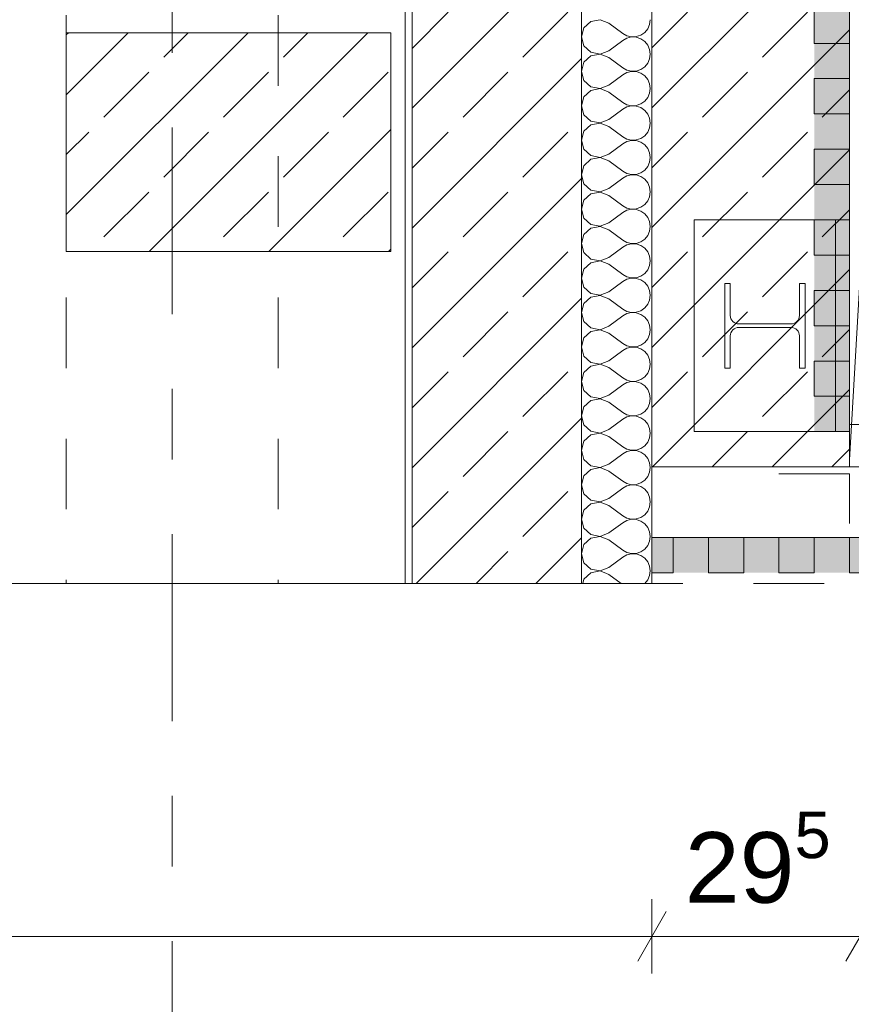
# Model space of a CAD drawing. Header units: metres. Extents: x -3.6 to 84.5, y -11 to 16.8.
# Tile 570 of 656: x 54.3 to 55.5, y -8.7 to -7.3. Entities that reach past the tile are written whole.
import ezdxf

# ---------------------------------------------------------------- set-up
doc = ezdxf.new("R2010")
doc.units = ezdxf.units.M
doc.header["$MEASUREMENT"] = 0
for name, pattern in [('+Baulinie', [0.37, 0.2, -0.05, 0.01, -0.05, 0.01, -0.05]), ('Strichlinie doppelt', [0.546806, 0.264583, -0.105833, 0.070556, -0.105833]), ('Untersicht', [0.1, 0.075, -0.025]), ('Wipeout_Contour', [1, 0, -1])]:
    doc.linetypes.add(name, pattern=pattern)
for name, color, linetype in [('152 - Bemaßung_ Beschriftung.Ausbau', 7, 'Continuous'), ('301 - Elemente.Linie', 7, 'Continuous'), ('302 - Elemente.Schraffur', 7, 'Continuous'), ('451 - Universal.Achsen Raster', 7, 'Continuous'), ('603 - Struktur.Bodenplatte_ Decke Roh', 7, 'Continuous')]:
    doc.layers.add(name, color=color, linetype=linetype)
doc.styles.add('ERSTELLTER_STIL_2', font='txt')
doc.dimstyles.new('ERSTELLTER_STIL__3', dxfattribs={"dimtxt": 0.1, "dimasz": 0.0532, "dimexe": 0.18, "dimexo": 0.0625, "dimgap": 0, "dimtad": 1, "dimtih": 1, "dimtoh": 1, "dimzin": 0, "dimdsep": 46, "dimtxsty": 'ERSTELLTER_STIL_2', "dimblk": 'ARROWHEAD_2', "dimblk1": 'ARROWHEAD_2', "dimblk2": 'ARROWHEAD_2', "dimcen": 0.09, "dimse1": 1, "dimse2": 1, "dimclrd": 7, "dimclre": 7, "dimclrt": 7, "dimazin": 0, "dimtfac": 1, "dimtdec": 4, "dimtmove": 0, "dimatfit": 3, "dimfxl": 1, "dimtolj": 1, "dimtzin": 0, "dimarcsym": 0})
pattern_1 = [(45, (0, 0), (-0.08485281, 0.08485281), []), (45, (-0.04243, 0.04243), (-0.08485281, 0.08485281), [0.09, -0.03])]

# ---------------------------------------------------------------- blocks, each defined once
blk = doc.blocks.new('*X4')
at = {"layer": '302 - Elemente.Schraffur', "color": 7, "linetype": 'Continuous', "lineweight": 5}
for p, q in [((55.1235, -7.2891), (55.1136, -7.2981)), ((55.1366, -7.2866), (55.1235, -7.2891)), ((55.149, -7.2914), (55.1366, -7.2866)), ((55.149, -7.2914), (55.1685, -7.306)), ((55.2039, -7.2993), (55.2067, -7.2932)), ((55.2067, -7.2932), (55.2076, -7.2865)), ((55.1136, -7.2981), (55.11, -7.3109)), ((55.1685, -7.306), (55.1744, -7.3093)), ((55.1877, -7.3105), (55.1941, -7.3083)), ((55.1941, -7.3083), (55.1997, -7.3045)), ((55.1997, -7.3045), (55.2039, -7.2993)), ((55.11, -7.3109), (55.1136, -7.3237)), ((55.149, -7.3304), (55.1685, -7.3158)), ((55.1744, -7.3125), (55.1685, -7.3158)), ((55.1744, -7.3093), (55.181, -7.3108)), ((55.181, -7.311), (55.1744, -7.3125)), ((55.181, -7.3108), (55.1877, -7.3105)), ((55.1877, -7.3113), (55.181, -7.311)), ((55.1941, -7.3135), (55.1877, -7.3113)), ((55.1997, -7.3173), (55.1941, -7.3135)), ((55.2039, -7.3225), (55.1997, -7.3173)), ((55.1136, -7.3237), (55.1235, -7.3327)), ((55.1235, -7.3327), (55.1366, -7.3352)), ((55.1366, -7.3354), (55.1235, -7.3379)), ((55.1366, -7.3352), (55.149, -7.3304)), ((55.149, -7.3402), (55.1366, -7.3354)), ((55.2067, -7.3286), (55.2039, -7.3225)), ((55.2076, -7.3353), (55.2067, -7.3286)), ((55.2067, -7.342), (55.2076, -7.3353)), ((55.1136, -7.3469), (55.11, -7.3597)), ((55.1235, -7.3379), (55.1136, -7.3469)), ((55.149, -7.3402), (55.1685, -7.3548)), ((55.1997, -7.3533), (55.2039, -7.3481)), ((55.2039, -7.3481), (55.2067, -7.342)), ((55.11, -7.3597), (55.1136, -7.3725)), ((55.1685, -7.3548), (55.1744, -7.3581)), ((55.1744, -7.3613), (55.1685, -7.3646)), ((55.1744, -7.3581), (55.181, -7.3596)), ((55.181, -7.3598), (55.1744, -7.3613)), ((55.181, -7.3596), (55.1877, -7.3593)), ((55.1877, -7.3601), (55.181, -7.3598)), ((55.1877, -7.3593), (55.1941, -7.3571)), ((55.1941, -7.3623), (55.1877, -7.3601)), ((55.1941, -7.3571), (55.1997, -7.3533)), ((55.1997, -7.3661), (55.1941, -7.3623)), ((55.1136, -7.3725), (55.1235, -7.3815)), ((55.149, -7.3792), (55.1685, -7.3646)), ((55.2039, -7.3713), (55.1997, -7.3661)), ((55.2067, -7.3774), (55.2039, -7.3713)), ((55.2076, -7.3841), (55.2067, -7.3774)), ((55.1235, -7.3867), (55.1136, -7.3957)), ((55.1235, -7.3815), (55.1366, -7.384)), ((55.1366, -7.3842), (55.1235, -7.3867)), ((55.1366, -7.384), (55.149, -7.3792)), ((55.149, -7.389), (55.1366, -7.3842)), ((55.149, -7.389), (55.1685, -7.4036)), ((55.2039, -7.3969), (55.2067, -7.3908)), ((55.2067, -7.3908), (55.2076, -7.3841)), ((55.1136, -7.3957), (55.11, -7.4085)), ((55.1685, -7.4036), (55.1744, -7.4069)), ((55.1877, -7.4081), (55.1941, -7.4059)), ((55.1941, -7.4059), (55.1997, -7.4021)), ((55.1997, -7.4021), (55.2039, -7.3969)), ((55.11, -7.4085), (55.1136, -7.4213)), ((55.149, -7.428), (55.1685, -7.4134)), ((55.1744, -7.4101), (55.1685, -7.4134)), ((55.1744, -7.4069), (55.181, -7.4084)), ((55.181, -7.4086), (55.1744, -7.4101)), ((55.181, -7.4084), (55.1877, -7.4081)), ((55.1877, -7.4089), (55.181, -7.4086)), ((55.1941, -7.4111), (55.1877, -7.4089)), ((55.1997, -7.4149), (55.1941, -7.4111)), ((55.2039, -7.4201), (55.1997, -7.4149)), ((55.1136, -7.4213), (55.1235, -7.4303)), ((55.1235, -7.4303), (55.1366, -7.4328)), ((55.1366, -7.433), (55.1235, -7.4355)), ((55.1366, -7.4328), (55.149, -7.428)), ((55.149, -7.4378), (55.1366, -7.433)), ((55.2067, -7.4262), (55.2039, -7.4201)), ((55.2076, -7.4329), (55.2067, -7.4262)), ((55.2067, -7.4396), (55.2076, -7.4329)), ((55.1136, -7.4445), (55.11, -7.4573)), ((55.1235, -7.4355), (55.1136, -7.4445)), ((55.149, -7.4378), (55.1685, -7.4524)), ((55.1997, -7.4509), (55.2039, -7.4457)), ((55.2039, -7.4457), (55.2067, -7.4396)), ((55.11, -7.4573), (55.1136, -7.4701)), ((55.1685, -7.4524), (55.1744, -7.4557)), ((55.1744, -7.4589), (55.1685, -7.4622)), ((55.1744, -7.4557), (55.181, -7.4572)), ((55.181, -7.4574), (55.1744, -7.4589)), ((55.181, -7.4572), (55.1877, -7.4569)), ((55.1877, -7.4577), (55.181, -7.4574)), ((55.1877, -7.4569), (55.1941, -7.4547)), ((55.1941, -7.4599), (55.1877, -7.4577)), ((55.1941, -7.4547), (55.1997, -7.4509)), ((55.1997, -7.4637), (55.1941, -7.4599)), ((55.1136, -7.4701), (55.1235, -7.4791)), ((55.149, -7.4768), (55.1685, -7.4622)), ((55.2039, -7.4689), (55.1997, -7.4637)), ((55.2067, -7.475), (55.2039, -7.4689)), ((55.2076, -7.4817), (55.2067, -7.475)), ((55.1235, -7.4843), (55.1136, -7.4933)), ((55.1235, -7.4791), (55.1366, -7.4816)), ((55.1366, -7.4818), (55.1235, -7.4843)), ((55.1366, -7.4816), (55.149, -7.4768)), ((55.149, -7.4866), (55.1366, -7.4818)), ((55.149, -7.4866), (55.1685, -7.5012)), ((55.2039, -7.4945), (55.2067, -7.4884)), ((55.2067, -7.4884), (55.2076, -7.4817)), ((55.1136, -7.4933), (55.11, -7.5061)), ((55.1685, -7.5012), (55.1744, -7.5045)), ((55.1877, -7.5057), (55.1941, -7.5035)), ((55.1941, -7.5035), (55.1997, -7.4997)), ((55.1997, -7.4997), (55.2039, -7.4945)), ((55.11, -7.5061), (55.1136, -7.5189)), ((55.149, -7.5256), (55.1685, -7.511)), ((55.1744, -7.5077), (55.1685, -7.511)), ((55.1744, -7.5045), (55.181, -7.506)), ((55.181, -7.5062), (55.1744, -7.5077)), ((55.181, -7.506), (55.1877, -7.5057)), ((55.1877, -7.5065), (55.181, -7.5062)), ((55.1941, -7.5087), (55.1877, -7.5065)), ((55.1997, -7.5125), (55.1941, -7.5087)), ((55.2039, -7.5177), (55.1997, -7.5125)), ((55.2067, -7.5238), (55.2039, -7.5177)), ((55.1136, -7.5189), (55.1235, -7.5279)), ((55.1235, -7.5279), (55.1366, -7.5304)), ((55.1366, -7.5306), (55.1235, -7.5331)), ((55.1366, -7.5304), (55.149, -7.5256)), ((55.149, -7.5354), (55.1366, -7.5306)), ((55.2076, -7.5305), (55.2067, -7.5238)), ((55.2067, -7.5372), (55.2076, -7.5305)), ((55.1136, -7.5421), (55.11, -7.5549)), ((55.1235, -7.5331), (55.1136, -7.5421)), ((55.149, -7.5354), (55.1685, -7.55)), ((55.1997, -7.5485), (55.2039, -7.5433)), ((55.2039, -7.5433), (55.2067, -7.5372)), ((55.11, -7.5549), (55.1136, -7.5677)), ((55.1685, -7.55), (55.1744, -7.5533)), ((55.1744, -7.5565), (55.1685, -7.5598)), ((55.1744, -7.5533), (55.181, -7.5548)), ((55.181, -7.555), (55.1744, -7.5565)), ((55.181, -7.5548), (55.1877, -7.5545)), ((55.1877, -7.5553), (55.181, -7.555)), ((55.1877, -7.5545), (55.1941, -7.5523)), ((55.1941, -7.5575), (55.1877, -7.5553)), ((55.1941, -7.5523), (55.1997, -7.5485)), ((55.1997, -7.5613), (55.1941, -7.5575)), ((55.1136, -7.5677), (55.1235, -7.5767)), ((55.149, -7.5744), (55.1685, -7.5598)), ((55.2039, -7.5665), (55.1997, -7.5613)), ((55.2067, -7.5726), (55.2039, -7.5665)), ((55.2076, -7.5793), (55.2067, -7.5726)), ((55.1235, -7.5819), (55.1136, -7.5909)), ((55.1235, -7.5767), (55.1366, -7.5792)), ((55.1366, -7.5794), (55.1235, -7.5819)), ((55.1366, -7.5792), (55.149, -7.5744)), ((55.149, -7.5842), (55.1366, -7.5794)), ((55.149, -7.5842), (55.1685, -7.5988)), ((55.2039, -7.5921), (55.2067, -7.586)), ((55.2067, -7.586), (55.2076, -7.5793)), ((55.1136, -7.5909), (55.11, -7.6037)), ((55.1685, -7.5988), (55.1744, -7.6021)), ((55.1877, -7.6033), (55.1941, -7.6011)), ((55.1941, -7.6011), (55.1997, -7.5973)), ((55.1997, -7.5973), (55.2039, -7.5921)), ((55.11, -7.6037), (55.1136, -7.6165)), ((55.149, -7.6232), (55.1685, -7.6086)), ((55.1744, -7.6053), (55.1685, -7.6086)), ((55.1744, -7.6021), (55.181, -7.6036)), ((55.181, -7.6038), (55.1744, -7.6053)), ((55.181, -7.6036), (55.1877, -7.6033)), ((55.1877, -7.6041), (55.181, -7.6038)), ((55.1941, -7.6063), (55.1877, -7.6041)), ((55.1997, -7.6101), (55.1941, -7.6063)), ((55.2039, -7.6153), (55.1997, -7.6101)), ((55.2067, -7.6214), (55.2039, -7.6153)), ((55.1136, -7.6165), (55.1235, -7.6255)), ((55.1235, -7.6255), (55.1366, -7.628)), ((55.1366, -7.6282), (55.1235, -7.6307)), ((55.1366, -7.628), (55.149, -7.6232)), ((55.149, -7.633), (55.1366, -7.6282)), ((55.2076, -7.6281), (55.2067, -7.6214)), ((55.2067, -7.6348), (55.2076, -7.6281)), ((55.1136, -7.6397), (55.11, -7.6525)), ((55.1235, -7.6307), (55.1136, -7.6397)), ((55.149, -7.633), (55.1685, -7.6476)), ((55.1997, -7.6461), (55.2039, -7.6409)), ((55.2039, -7.6409), (55.2067, -7.6348)), ((55.11, -7.6525), (55.1136, -7.6653)), ((55.1685, -7.6476), (55.1744, -7.6509)), ((55.1744, -7.6541), (55.1685, -7.6574)), ((55.1744, -7.6509), (55.181, -7.6524)), ((55.181, -7.6526), (55.1744, -7.6541)), ((55.181, -7.6524), (55.1877, -7.6521)), ((55.1877, -7.6529), (55.181, -7.6526)), ((55.1877, -7.6521), (55.1941, -7.6499)), ((55.1941, -7.6551), (55.1877, -7.6529)), ((55.1941, -7.6499), (55.1997, -7.6461)), ((55.1997, -7.6589), (55.1941, -7.6551)), ((55.1136, -7.6653), (55.1235, -7.6743)), ((55.149, -7.672), (55.1685, -7.6574)), ((55.2039, -7.6641), (55.1997, -7.6589)), ((55.2067, -7.6702), (55.2039, -7.6641)), ((55.2076, -7.6769), (55.2067, -7.6702)), ((55.1235, -7.6795), (55.1136, -7.6885)), ((55.1235, -7.6743), (55.1366, -7.6768)), ((55.1366, -7.677), (55.1235, -7.6795)), ((55.1366, -7.6768), (55.149, -7.672)), ((55.149, -7.6818), (55.1366, -7.677)), ((55.149, -7.6818), (55.1685, -7.6964)), ((55.2039, -7.6897), (55.2067, -7.6836)), ((55.2067, -7.6836), (55.2076, -7.6769)), ((55.1136, -7.6885), (55.11, -7.7013)), ((55.1685, -7.6964), (55.1744, -7.6997)), ((55.1877, -7.7009), (55.1941, -7.6987)), ((55.1941, -7.6987), (55.1997, -7.6949)), ((55.1997, -7.6949), (55.2039, -7.6897)), ((55.11, -7.7013), (55.1136, -7.7141)), ((55.149, -7.7208), (55.1685, -7.7062)), ((55.1744, -7.7029), (55.1685, -7.7062)), ((55.1744, -7.6997), (55.181, -7.7012)), ((55.181, -7.7014), (55.1744, -7.7029)), ((55.181, -7.7012), (55.1877, -7.7009)), ((55.1877, -7.7017), (55.181, -7.7014)), ((55.1941, -7.7039), (55.1877, -7.7017)), ((55.1997, -7.7077), (55.1941, -7.7039)), ((55.2039, -7.7129), (55.1997, -7.7077)), ((55.2067, -7.719), (55.2039, -7.7129)), ((55.1136, -7.7141), (55.1235, -7.7231)), ((55.1235, -7.7231), (55.1366, -7.7256)), ((55.1366, -7.7258), (55.1235, -7.7283)), ((55.1366, -7.7256), (55.149, -7.7208)), ((55.149, -7.7306), (55.1366, -7.7258)), ((55.2076, -7.7257), (55.2067, -7.719)), ((55.2067, -7.7324), (55.2076, -7.7257)), ((55.1136, -7.7373), (55.11, -7.7501)), ((55.1235, -7.7283), (55.1136, -7.7373)), ((55.149, -7.7306), (55.1685, -7.7452)), ((55.1997, -7.7437), (55.2039, -7.7385)), ((55.2039, -7.7385), (55.2067, -7.7324)), ((55.11, -7.7501), (55.1136, -7.7629)), ((55.1685, -7.7452), (55.1744, -7.7485)), ((55.1744, -7.7517), (55.1685, -7.755)), ((55.1744, -7.7485), (55.181, -7.75)), ((55.181, -7.7502), (55.1744, -7.7517)), ((55.181, -7.75), (55.1877, -7.7497)), ((55.1877, -7.7505), (55.181, -7.7502)), ((55.1877, -7.7497), (55.1941, -7.7475)), ((55.1941, -7.7527), (55.1877, -7.7505)), ((55.1941, -7.7475), (55.1997, -7.7437)), ((55.1997, -7.7565), (55.1941, -7.7527)), ((55.1136, -7.7629), (55.1235, -7.7719)), ((55.149, -7.7696), (55.1685, -7.755)), ((55.2039, -7.7617), (55.1997, -7.7565)), ((55.2067, -7.7678), (55.2039, -7.7617)), ((55.2076, -7.7745), (55.2067, -7.7678)), ((55.1235, -7.7771), (55.1136, -7.7861)), ((55.1235, -7.7719), (55.1366, -7.7744)), ((55.1366, -7.7746), (55.1235, -7.7771)), ((55.1366, -7.7744), (55.149, -7.7696)), ((55.149, -7.7794), (55.1366, -7.7746)), ((55.149, -7.7794), (55.1685, -7.794)), ((55.2039, -7.7873), (55.2067, -7.7812)), ((55.2067, -7.7812), (55.2076, -7.7745)), ((55.1136, -7.7861), (55.11, -7.7989)), ((55.1685, -7.794), (55.1744, -7.7973)), ((55.1877, -7.7985), (55.1941, -7.7963)), ((55.1941, -7.7963), (55.1997, -7.7925)), ((55.1997, -7.7925), (55.2039, -7.7873)), ((55.11, -7.7989), (55.1136, -7.8117)), ((55.149, -7.8184), (55.1685, -7.8038)), ((55.1744, -7.8005), (55.1685, -7.8038)), ((55.1744, -7.7973), (55.181, -7.7988)), ((55.181, -7.799), (55.1744, -7.8005)), ((55.181, -7.7988), (55.1877, -7.7985)), ((55.1877, -7.7993), (55.181, -7.799)), ((55.1941, -7.8015), (55.1877, -7.7993)), ((55.1997, -7.8053), (55.1941, -7.8015)), ((55.2039, -7.8105), (55.1997, -7.8053)), ((55.2067, -7.8166), (55.2039, -7.8105)), ((55.1136, -7.8117), (55.1235, -7.8207)), ((55.1235, -7.8207), (55.1366, -7.8232)), ((55.1366, -7.8234), (55.1235, -7.8259)), ((55.1366, -7.8232), (55.149, -7.8184)), ((55.149, -7.8282), (55.1366, -7.8234)), ((55.2076, -7.8233), (55.2067, -7.8166)), ((55.2067, -7.83), (55.2076, -7.8233)), ((55.1136, -7.8349), (55.11, -7.8477)), ((55.1235, -7.8259), (55.1136, -7.8349)), ((55.149, -7.8282), (55.1685, -7.8428)), ((55.1997, -7.8413), (55.2039, -7.8361)), ((55.2039, -7.8361), (55.2067, -7.83)), ((55.11, -7.8477), (55.1136, -7.8605)), ((55.1685, -7.8428), (55.1744, -7.8461)), ((55.1744, -7.8493), (55.1685, -7.8526)), ((55.1744, -7.8461), (55.181, -7.8476)), ((55.181, -7.8478), (55.1744, -7.8493)), ((55.181, -7.8476), (55.1877, -7.8473)), ((55.1877, -7.8481), (55.181, -7.8478)), ((55.1877, -7.8473), (55.1941, -7.8451)), ((55.1941, -7.8503), (55.1877, -7.8481)), ((55.1941, -7.8451), (55.1997, -7.8413)), ((55.1997, -7.8541), (55.1941, -7.8503)), ((55.1136, -7.8605), (55.1235, -7.8695)), ((55.149, -7.8672), (55.1685, -7.8526)), ((55.2039, -7.8593), (55.1997, -7.8541)), ((55.2067, -7.8654), (55.2039, -7.8593)), ((55.2076, -7.8721), (55.2067, -7.8654)), ((55.1235, -7.8747), (55.1136, -7.8837)), ((55.1235, -7.8695), (55.1366, -7.872)), ((55.1366, -7.8722), (55.1235, -7.8747)), ((55.1366, -7.872), (55.149, -7.8672)), ((55.149, -7.877), (55.1366, -7.8722)), ((55.149, -7.877), (55.1685, -7.8916)), ((55.2039, -7.8849), (55.2067, -7.8788)), ((55.2067, -7.8788), (55.2076, -7.8721)), ((55.1136, -7.8837), (55.11, -7.8965)), ((55.1685, -7.8916), (55.1744, -7.8949)), ((55.1877, -7.8961), (55.1941, -7.8939)), ((55.1941, -7.8939), (55.1997, -7.8901)), ((55.1997, -7.8901), (55.2039, -7.8849)), ((55.11, -7.8965), (55.1136, -7.9093)), ((55.149, -7.916), (55.1685, -7.9014)), ((55.1744, -7.8981), (55.1685, -7.9014)), ((55.1744, -7.8949), (55.181, -7.8964)), ((55.181, -7.8966), (55.1744, -7.8981)), ((55.181, -7.8964), (55.1877, -7.8961)), ((55.1877, -7.8969), (55.181, -7.8966)), ((55.1941, -7.8991), (55.1877, -7.8969)), ((55.1997, -7.9029), (55.1941, -7.8991)), ((55.2039, -7.9081), (55.1997, -7.9029)), ((55.2067, -7.9142), (55.2039, -7.9081)), ((55.1136, -7.9093), (55.1235, -7.9183)), ((55.1235, -7.9183), (55.1366, -7.9208)), ((55.1366, -7.921), (55.1235, -7.9235)), ((55.1366, -7.9208), (55.149, -7.916)), ((55.149, -7.9258), (55.1366, -7.921)), ((55.2076, -7.9209), (55.2067, -7.9142)), ((55.2067, -7.9276), (55.2076, -7.9209)), ((55.1136, -7.9325), (55.11, -7.9453)), ((55.1235, -7.9235), (55.1136, -7.9325)), ((55.149, -7.9258), (55.1685, -7.9404)), ((55.1997, -7.9389), (55.2039, -7.9337)), ((55.2039, -7.9337), (55.2067, -7.9276)), ((55.11, -7.9453), (55.1136, -7.9581)), ((55.1685, -7.9404), (55.1744, -7.9437)), ((55.1744, -7.9469), (55.1685, -7.9502)), ((55.1744, -7.9437), (55.181, -7.9452)), ((55.181, -7.9454), (55.1744, -7.9469)), ((55.181, -7.9452), (55.1877, -7.9449)), ((55.1877, -7.9457), (55.181, -7.9454)), ((55.1877, -7.9449), (55.1941, -7.9427)), ((55.1941, -7.9479), (55.1877, -7.9457)), ((55.1941, -7.9427), (55.1997, -7.9389)), ((55.1997, -7.9517), (55.1941, -7.9479)), ((55.1136, -7.9581), (55.1235, -7.9671)), ((55.149, -7.9648), (55.1685, -7.9502)), ((55.2039, -7.9569), (55.1997, -7.9517)), ((55.2067, -7.963), (55.2039, -7.9569)), ((55.2076, -7.9697), (55.2067, -7.963)), ((55.1235, -7.9723), (55.1136, -7.9813)), ((55.1235, -7.9671), (55.1366, -7.9696)), ((55.1366, -7.9698), (55.1235, -7.9723)), ((55.1366, -7.9696), (55.149, -7.9648)), ((55.149, -7.9746), (55.1366, -7.9698)), ((55.149, -7.9746), (55.1685, -7.9892)), ((55.2039, -7.9825), (55.2067, -7.9764)), ((55.2067, -7.9764), (55.2076, -7.9697)), ((55.1136, -7.9813), (55.11, -7.9941)), ((55.1685, -7.9892), (55.1744, -7.9925)), ((55.1877, -7.9937), (55.1941, -7.9915)), ((55.1941, -7.9915), (55.1997, -7.9877)), ((55.1997, -7.9877), (55.2039, -7.9825)), ((55.11, -7.9941), (55.1136, -8.0069)), ((55.149, -8.0136), (55.1685, -7.999)), ((55.1744, -7.9957), (55.1685, -7.999)), ((55.1744, -7.9925), (55.181, -7.994)), ((55.181, -7.9942), (55.1744, -7.9957)), ((55.181, -7.994), (55.1877, -7.9937)), ((55.1877, -7.9945), (55.181, -7.9942)), ((55.1941, -7.9967), (55.1877, -7.9945)), ((55.1997, -8.0005), (55.1941, -7.9967)), ((55.2039, -8.0057), (55.1997, -8.0005)), ((55.2067, -8.0118), (55.2039, -8.0057)), ((55.1136, -8.0069), (55.1235, -8.0159)), ((55.1235, -8.0159), (55.1366, -8.0184)), ((55.1366, -8.0186), (55.1235, -8.0211)), ((55.1366, -8.0184), (55.149, -8.0136)), ((55.149, -8.0234), (55.1366, -8.0186)), ((55.2076, -8.0185), (55.2067, -8.0118)), ((55.2067, -8.0252), (55.2076, -8.0185)), ((55.1136, -8.0301), (55.11, -8.0429)), ((55.1235, -8.0211), (55.1136, -8.0301)), ((55.149, -8.0234), (55.1685, -8.038)), ((55.1997, -8.0365), (55.2039, -8.0313)), ((55.2039, -8.0313), (55.2067, -8.0252)), ((55.11, -8.0429), (55.1136, -8.0557)), ((55.1685, -8.038), (55.1744, -8.0413)), ((55.1744, -8.0445), (55.1685, -8.0478)), ((55.1744, -8.0413), (55.181, -8.0428)), ((55.181, -8.043), (55.1744, -8.0445)), ((55.181, -8.0428), (55.1877, -8.0425)), ((55.1877, -8.0433), (55.181, -8.043)), ((55.1877, -8.0425), (55.1941, -8.0403)), ((55.1941, -8.0455), (55.1877, -8.0433)), ((55.1941, -8.0403), (55.1997, -8.0365)), ((55.1997, -8.0493), (55.1941, -8.0455)), ((55.1136, -8.0557), (55.1235, -8.0647)), ((55.149, -8.0624), (55.1685, -8.0478)), ((55.2039, -8.0545), (55.1997, -8.0493)), ((55.2067, -8.0606), (55.2039, -8.0545)), ((55.2076, -8.0673), (55.2067, -8.0606)), ((55.1235, -8.0699), (55.1136, -8.0789)), ((55.1235, -8.0647), (55.1366, -8.0672)), ((55.1366, -8.0674), (55.1235, -8.0699)), ((55.1366, -8.0672), (55.149, -8.0624)), ((55.149, -8.0722), (55.1366, -8.0674)), ((55.149, -8.0722), (55.1661, -8.085)), ((55.2039, -8.0801), (55.2067, -8.074)), ((55.2067, -8.074), (55.2076, -8.0673)), ((55.1136, -8.0789), (55.1119, -8.085)), ((55.1999, -8.085), (55.2039, -8.0801))]:
    blk.add_line(p, q, dxfattribs=at)
blk = doc.blocks.new('*D272')
at = {"layer": '152 - Bemaßung_ Beschriftung.Ausbau', "color": 7, "linetype": 'Continuous', "lineweight": 5}
for p, q in [((43.74, -8.6375), (43.74, -8.5325)), ((43.7602, -8.55), (43.7198, -8.62)), ((55.2302, -8.55), (55.1898, -8.62)), ((43.14, -8.585), (43.74, -8.585)), ((43.74, -8.585), (55.21, -8.585))]:
    blk.add_line(p, q, dxfattribs=at)
at = {"layer": '152 - Bemaßung_ Beschriftung.Ausbau', "color": 7, "lineweight": 5, "insert": (49.3091, -8.565), "char_height": 0.1, "attachment_point": 7, "style": 'ERSTELLTER_STIL_2'}
blk.add_mtext('\\A1;{\\pql;\\fArial|b0|i0|c0|p38;11,47}', dxfattribs=at)
blk = doc.blocks.new('ARROWHEAD_2')
at = {"color": 0, "linetype": 'Continuous', "lineweight": 0}
for p, q in [((-0.378, -0.655), (0.378, 0.655)), ((0, 0), (-1, 0))]:
    blk.add_line(p, q, dxfattribs=at)
blk = doc.blocks.new('*D273')
at = {"layer": '152 - Bemaßung_ Beschriftung.Ausbau', "color": 7, "linetype": 'Continuous', "lineweight": 5}
for p, q in [((55.21, -8.6375), (55.21, -8.5325)), ((55.2302, -8.55), (55.1898, -8.62)), ((55.5252, -8.55), (55.4848, -8.62)), ((43.74, -8.585), (55.21, -8.585)), ((55.21, -8.585), (55.505, -8.585))]:
    blk.add_line(p, q, dxfattribs=at)
at = {"layer": '152 - Bemaßung_ Beschriftung.Ausbau', "color": 7, "lineweight": 5, "insert": (55.2566, -8.5666), "char_height": 0.1, "attachment_point": 7, "style": 'ERSTELLTER_STIL_2'}
blk.add_mtext('\\A1;{\\pql;\\fArial|b0|i0|c0|p38;29\\fArial|b0|i0|c0|p38;\\A1{\\H.66x;\\S5^  ;}}', dxfattribs=at)
blk = doc.blocks.new('*D274')
at = {"layer": '152 - Bemaßung_ Beschriftung.Ausbau', "color": 7, "linetype": 'Continuous', "lineweight": 5}
for p, q in [((55.505, -8.6375), (55.505, -8.5325)), ((55.5252, -8.55), (55.4848, -8.62)), ((57.1452, -8.55), (57.1048, -8.62)), ((55.21, -8.585), (55.505, -8.585)), ((55.505, -8.585), (57.125, -8.585))]:
    blk.add_line(p, q, dxfattribs=at)
at = {"layer": '152 - Bemaßung_ Beschriftung.Ausbau', "color": 7, "lineweight": 5, "insert": (56.182, -8.565), "char_height": 0.1, "attachment_point": 7, "style": 'ERSTELLTER_STIL_2'}
blk.add_mtext('\\A1;{\\pql;\\fArial|b0|i0|c0|p38;1,62}', dxfattribs=at)
blk = doc.blocks.new('*D297')
at = {"layer": '152 - Bemaßung_ Beschriftung.Ausbau', "color": 7, "linetype": 'Continuous', "lineweight": 5}
for p, q in [((47.44, -9.1375), (47.44, -9.0325)), ((47.4602, -9.05), (47.4198, -9.12)), ((62.0552, -9.05), (62.0148, -9.12)), ((47.29, -9.085), (47.44, -9.085)), ((47.44, -9.085), (62.035, -9.085))]:
    blk.add_line(p, q, dxfattribs=at)
at = {"layer": '152 - Bemaßung_ Beschriftung.Ausbau', "color": 7, "lineweight": 5, "insert": (54.5415, -9.0844), "char_height": 0.1, "attachment_point": 7, "style": 'ERSTELLTER_STIL_2'}
blk.add_mtext('\\A1;{\\pql;\\fArial|b0|i0|c0|p38;14,59\\fArial|b0|i0|c0|p38;\\A1{\\H.66x;\\S5^  ;}}', dxfattribs=at)
blk = doc.blocks.new('*D298')
at = {"layer": '152 - Bemaßung_ Beschriftung.Ausbau', "color": 7, "linetype": 'Continuous', "lineweight": 5}
for p, q in [((62.035, -9.1375), (62.035, -9.0325)), ((62.0552, -9.05), (62.0148, -9.12)), ((62.2952, -9.05), (62.2548, -9.12)), ((47.44, -9.085), (62.035, -9.085)), ((62.035, -9.085), (62.275, -9.085))]:
    blk.add_line(p, q, dxfattribs=at)
at = {"layer": '152 - Bemaßung_ Beschriftung.Ausbau', "color": 7, "lineweight": 5, "insert": (62.0791, -9.065), "char_height": 0.1, "attachment_point": 7, "style": 'ERSTELLTER_STIL_2'}
blk.add_mtext('\\A1;{\\pql;\\fArial|b0|i0|c0|p38;24}', dxfattribs=at)
blk = doc.blocks.new('*D485')
at = {"layer": '152 - Bemaßung_ Beschriftung.Ausbau', "color": 7, "linetype": 'Continuous', "lineweight": 5}
for p, q in [((52.25, -10.1375), (52.25, -10.0325)), ((52.2702, -10.05), (52.2298, -10.12)), ((54.8902, -10.05), (54.8498, -10.12)), ((52.11, -10.085), (52.25, -10.085)), ((52.25, -10.085), (54.87, -10.085))]:
    blk.add_line(p, q, dxfattribs=at)
at = {"layer": '152 - Bemaßung_ Beschriftung.Ausbau', "color": 7, "lineweight": 5, "insert": (53.427, -10.065), "char_height": 0.1, "attachment_point": 7, "style": 'ERSTELLTER_STIL_2'}
blk.add_mtext('\\A1;{\\pql;\\fArial|b0|i0|c0|p38;2,62}', dxfattribs=at)
blk = doc.blocks.new('*D486')
at = {"layer": '152 - Bemaßung_ Beschriftung.Ausbau', "color": 7, "linetype": 'Continuous', "lineweight": 5}
for p, q in [((54.87, -10.1375), (54.87, -10.0325)), ((54.8902, -10.05), (54.8498, -10.12)), ((55.1302, -10.05), (55.0898, -10.12)), ((52.25, -10.085), (54.87, -10.085)), ((54.87, -10.085), (55.11, -10.085))]:
    blk.add_line(p, q, dxfattribs=at)
at = {"layer": '152 - Bemaßung_ Beschriftung.Ausbau', "color": 7, "lineweight": 5, "insert": (54.9141, -10.065), "char_height": 0.1, "attachment_point": 7, "style": 'ERSTELLTER_STIL_2'}
blk.add_mtext('\\A1;{\\pql;\\fArial|b0|i0|c0|p38;24}', dxfattribs=at)
blk = doc.blocks.new('*D487')
at = {"layer": '152 - Bemaßung_ Beschriftung.Ausbau', "color": 7, "linetype": 'Continuous', "lineweight": 5}
for p, q in [((55.11, -10.1375), (55.11, -10.0325)), ((55.1302, -10.05), (55.0898, -10.12)), ((55.2302, -10.05), (55.1898, -10.12)), ((54.87, -10.085), (55.11, -10.085)), ((55.11, -10.085), (55.21, -10.085))]:
    blk.add_line(p, q, dxfattribs=at)
blk = doc.blocks.new('*D488')
at = {"layer": '152 - Bemaßung_ Beschriftung.Ausbau', "color": 7, "linetype": 'Continuous', "lineweight": 5}
for p, q in [((55.21, -10.1375), (55.21, -10.0325)), ((62.425, -10.1375), (62.425, -10.0325)), ((55.2302, -10.05), (55.1898, -10.12)), ((62.4048, -10.12), (62.4452, -10.05)), ((55.11, -10.085), (55.21, -10.085)), ((55.21, -10.085), (62.425, -10.085)), ((62.425, -10.085), (62.4593, -10.085))]:
    blk.add_line(p, q, dxfattribs=at)
at = {"layer": '152 - Bemaßung_ Beschriftung.Ausbau', "color": 7, "lineweight": 5, "char_height": 0.1, "attachment_point": 7, "style": 'ERSTELLTER_STIL_2'}
for s, insert in [('\\A1;{\\pql;\\fArial|b0|i0|c0|p38;7,21\\fArial|b0|i0|c0|p38;\\A1{\\H.66x;\\S5^  ;}}', (58.7353, -10.0844)), ('\\A1;{\\pql;\\fArial|b0|i0|c0|p38;10}', (55.2302, -10.065))]:
    blk.add_mtext(s, dxfattribs=dict(at, insert=insert))
blk = doc.blocks.new('*D524')
at = {"layer": '152 - Bemaßung_ Beschriftung.Ausbau', "color": 7, "linetype": 'Continuous', "lineweight": 5}
for p, q in [((51.96, -9.6375), (51.96, -9.5325)), ((51.9802, -9.55), (51.9398, -9.62)), ((54.4002, -9.55), (54.3598, -9.62)), ((51.81, -9.585), (51.96, -9.585)), ((51.96, -9.585), (54.38, -9.585))]:
    blk.add_line(p, q, dxfattribs=at)
at = {"layer": '152 - Bemaßung_ Beschriftung.Ausbau', "color": 7, "lineweight": 5, "insert": (53.037, -9.565), "char_height": 0.1, "attachment_point": 7, "style": 'ERSTELLTER_STIL_2'}
blk.add_mtext('\\A1;{\\pql;\\fArial|b0|i0|c0|p38;2,42}', dxfattribs=at)
blk = doc.blocks.new('*D525')
at = {"layer": '152 - Bemaßung_ Beschriftung.Ausbau', "color": 7, "linetype": 'Continuous', "lineweight": 5}
for p, q in [((54.38, -9.6375), (54.38, -9.5325)), ((54.4002, -9.55), (54.3598, -9.62)), ((54.7002, -9.55), (54.6598, -9.62)), ((51.96, -9.585), (54.38, -9.585)), ((54.38, -9.585), (54.68, -9.585))]:
    blk.add_line(p, q, dxfattribs=at)
at = {"layer": '152 - Bemaßung_ Beschriftung.Ausbau', "color": 7, "lineweight": 5, "insert": (54.4541, -9.565), "char_height": 0.1, "attachment_point": 7, "style": 'ERSTELLTER_STIL_2'}
blk.add_mtext('\\A1;{\\pql;\\fArial|b0|i0|c0|p38;30}', dxfattribs=at)
blk = doc.blocks.new('*D526')
at = {"layer": '152 - Bemaßung_ Beschriftung.Ausbau', "color": 7, "linetype": 'Continuous', "lineweight": 5}
for p, q in [((54.68, -9.6375), (54.68, -9.5325)), ((54.7002, -9.55), (54.6598, -9.62)), ((58.0002, -9.55), (57.9598, -9.62)), ((54.38, -9.585), (54.68, -9.585)), ((54.68, -9.585), (57.98, -9.585))]:
    blk.add_line(p, q, dxfattribs=at)
at = {"layer": '152 - Bemaßung_ Beschriftung.Ausbau', "color": 7, "lineweight": 5, "insert": (56.197, -9.565), "char_height": 0.1, "attachment_point": 7, "style": 'ERSTELLTER_STIL_2'}
blk.add_mtext('\\A1;{\\pql;\\fArial|b0|i0|c0|p38;3,30}', dxfattribs=at)
blk = doc.blocks.new('*D527')
at = {"layer": '152 - Bemaßung_ Beschriftung.Ausbau', "color": 7, "linetype": 'Continuous', "lineweight": 5}
for p, q in [((57.98, -9.6375), (57.98, -9.5325)), ((58.0002, -9.55), (57.9598, -9.62)), ((58.3002, -9.55), (58.2598, -9.62)), ((54.68, -9.585), (57.98, -9.585)), ((57.98, -9.585), (58.28, -9.585))]:
    blk.add_line(p, q, dxfattribs=at)
at = {"layer": '152 - Bemaßung_ Beschriftung.Ausbau', "color": 7, "lineweight": 5, "insert": (58.0541, -9.565), "char_height": 0.1, "attachment_point": 7, "style": 'ERSTELLTER_STIL_2'}
blk.add_mtext('\\A1;{\\pql;\\fArial|b0|i0|c0|p38;30}', dxfattribs=at)
blk = doc.blocks.new('*D641')
at = {"layer": '152 - Bemaßung_ Beschriftung.Ausbau', "color": 7, "linetype": 'Continuous', "lineweight": 5}
for p, q in [((54.83, -0.7175), (54.83, -0.6125)), ((54.87, -0.7175), (54.87, -0.6125)), ((54.8502, -0.63), (54.8098, -0.7)), ((54.8902, -0.63), (54.8498, -0.7)), ((54.83, -0.665), (54.87, -0.665))]:
    blk.add_line(p, q, dxfattribs=at)
blk = doc.blocks.new('*D642')
at = {"layer": '152 - Bemaßung_ Beschriftung.Ausbau', "color": 7, "linetype": 'Continuous', "lineweight": 5}
for p, q in [((54.87, -0.7175), (54.87, -0.6125)), ((55.11, -0.7175), (55.11, -0.6125)), ((54.8902, -0.63), (54.8498, -0.7)), ((55.1302, -0.63), (55.0898, -0.7)), ((54.87, -0.665), (55.11, -0.665))]:
    blk.add_line(p, q, dxfattribs=at)
at = {"color": 254, "linetype": 'Wipeout_Contour', "lineweight": 0, "ltscale": 219.982157}
blk.add_wipeout([(54.8954, -0.6638), (55.0846, -0.6638), (55.0846, -0.5263), (54.8954, -0.5263)], dxfattribs=at).dxf.layer = '152 - Bemaßung_ Beschriftung.Ausbau'
at = {"layer": '152 - Bemaßung_ Beschriftung.Ausbau', "color": 7, "lineweight": 5, "insert": (54.9141, -0.645), "char_height": 0.1, "attachment_point": 7, "style": 'ERSTELLTER_STIL_2'}
blk.add_mtext('\\A1;{\\pql;\\fArial|b0|i0|c0|p38;24}', dxfattribs=at)
blk = doc.blocks.new('*D643')
at = {"layer": '152 - Bemaßung_ Beschriftung.Ausbau', "color": 7, "linetype": 'Continuous', "lineweight": 5}
for p, q in [((55.11, -0.7175), (55.11, -0.6125)), ((55.21, -0.7175), (55.21, -0.6125)), ((55.1302, -0.63), (55.0898, -0.7)), ((55.1898, -0.7), (55.2302, -0.63)), ((55.11, -0.665), (55.21, -0.665)), ((55.21, -0.665), (55.2442, -0.665))]:
    blk.add_line(p, q, dxfattribs=at)
at = {"layer": '152 - Bemaßung_ Beschriftung.Ausbau', "color": 7, "lineweight": 5, "insert": (55.2302, -0.645), "char_height": 0.1, "attachment_point": 7, "style": 'ERSTELLTER_STIL_2'}
blk.add_mtext('\\A1;{\\pql;\\fArial|b0|i0|c0|p38;10}', dxfattribs=at)
blk = doc.blocks.new('*D644')
at = {"layer": '152 - Bemaßung_ Beschriftung.Ausbau', "color": 7, "linetype": 'Continuous', "lineweight": 5}
for p, q in [((-0.165, -10.6375), (-0.165, -10.5325)), ((62.425, -10.6375), (62.425, -10.5325)), ((-0.1448, -10.55), (-0.1852, -10.62)), ((62.4048, -10.62), (62.4452, -10.55)), ((-0.1992, -10.585), (-0.165, -10.585)), ((-0.165, -10.585), (62.425, -10.585)), ((62.425, -10.585), (62.4593, -10.585))]:
    blk.add_line(p, q, dxfattribs=at)
at = {"layer": '152 - Bemaßung_ Beschriftung.Ausbau', "color": 7, "lineweight": 5, "insert": (30.959, -10.565), "char_height": 0.1, "attachment_point": 7, "style": 'ERSTELLTER_STIL_2'}
blk.add_mtext('\\A1;{\\pql;\\fArial|b0|i0|c0|p38;62,59}', dxfattribs=at)

msp = doc.modelspace()

# ---------------------------------------------------------------- hatches: boundary and pattern name
at = {"layer": '302 - Elemente.Schraffur', "linetype": 'Continuous', "lineweight": 5}
h = msp.add_hatch(dxfattribs=at)
h.set_pattern_fill('Beton__Stahlbeton_0001', style=0, pattern_type=2)
h.set_pattern_definition(pattern_1)
h.paths.add_polyline_path([(55.21, -5.87), (55.21, -7.92), (55.49, -7.92), (55.49, -5.87)])
at = {"layer": '302 - Elemente.Schraffur', "linetype": 'Continuous', "lineweight": 0, "true_color": 0x002a3f}
for points in [[(55.49, -6.22), (55.44, -6.22), (55.44, -7.87), (55.49, -7.87)], [(55.21, -8.02), (55.21, -8.07), (57.54, -8.07), (57.54, -8.02)]]:
    msp.add_hatch(color=158, dxfattribs=at).paths.add_polyline_path(points)
at = {"layer": '302 - Elemente.Schraffur', "linetype": 'Continuous', "lineweight": 5}
h = msp.add_hatch(dxfattribs=at)
h.set_pattern_fill('Beton__Stahlbeton_0001', style=0, pattern_type=2)
h.set_pattern_definition(pattern_1)
h.paths.add_polyline_path([(54.96, -6.885), (54.87, -6.885), (54.87, -8.085), (55.11, -8.085), (55.11, -6.835), (54.96, -6.835)])
h = msp.add_hatch(dxfattribs=at)
h.set_pattern_fill('Gips_0001', style=0, pattern_type=2)
h.set_pattern_definition([(45, (0, 0), (-0.01767767, 0.01767767), [0, -0.025])])
h.paths.add_polyline_path([(54.87, -6.885), (54.86, -6.885), (54.86, -8.085), (54.87, -8.085)])
at = {"layer": '302 - Elemente.Schraffur', "linetype": 'Continuous', "lineweight": 13}
h = msp.add_hatch(dxfattribs=at)
h.set_pattern_fill('Dielenboden_0001', style=0, pattern_type=2)
h.set_pattern_definition([(0, (0, 0), (0, 0.152), [])])
h.paths.add_polyline_path([(55.21, -8.02), (57.46, -8.02), (57.46, -7.92), (55.21, -7.92)])

# ---------------------------------------------------------------- linework, layer by layer
at = {"layer": '301 - Elemente.Linie', "color": 7, "linetype": 'Continuous', "lineweight": 13}
msp.add_line((55.21, -8.085), (55.21, -5.7268), dxfattribs=at)
at = {"layer": '301 - Elemente.Linie', "color": 7, "linetype": 'Continuous', "lineweight": 18}
for p, q in [((55.11, -8.085), (55.11, -6.835)), ((54.86, -6.885), (54.86, -7.305)), ((54.86, -7.615), (54.86, -8.085)), ((55.49, -7.92), (57.14, -7.92))]:
    msp.add_line(p, q, dxfattribs=at)
at = {"layer": '301 - Elemente.Linie', "color": 7, "linetype": '+Baulinie', "lineweight": 9}
msp.add_line((42.4539, -8.085), (56.1156, -8.085), dxfattribs=at)
at = {"layer": '301 - Elemente.Linie', "color": 7, "linetype": 'Continuous', "lineweight": 18, "flags": 128}
msp.add_lwpolyline([(55.21, -5.87), (55.49, -5.87), (55.49, -7.92), (55.21, -7.92)], close=True, dxfattribs=at)
at = {"layer": '301 - Elemente.Linie', "color": 140, "linetype": 'Continuous', "lineweight": 18, "true_color": 0x00aaff}
for points in [[(55.44, -7.37), (55.49, -7.37), (55.49, -7.32), (55.44, -7.32), (55.44, -7.27)], [(55.44, -7.47), (55.49, -7.47), (55.49, -7.42), (55.44, -7.42), (55.44, -7.37)], [(55.44, -7.57), (55.49, -7.57), (55.49, -7.52), (55.44, -7.52), (55.44, -7.47)], [(55.44, -7.67), (55.49, -7.67), (55.49, -7.62), (55.44, -7.62), (55.44, -7.57)], [(55.44, -7.77), (55.49, -7.77), (55.49, -7.72), (55.44, -7.72), (55.44, -7.67)], [(55.44, -7.87), (55.49, -7.87), (55.49, -7.82), (55.44, -7.82), (55.44, -7.77)], [(55.49, -7.91), (55.49, -7.86), (55.54, -7.86), (55.54, -7.91), (55.59, -7.91)], [(55.49, -8), (55.49, -7.93), (55.39, -7.93)], [(55.21, -8.02), (55.21, -8.07), (55.24, -8.07), (55.24, -8.02), (55.29, -8.02)], [(55.29, -8.02), (55.29, -8.07), (55.34, -8.07), (55.34, -8.02), (55.39, -8.02)], [(55.39, -8.02), (55.39, -8.07), (55.44, -8.07), (55.44, -8.02), (55.49, -8.02)], [(55.49, -8.02), (55.49, -8.07), (55.54, -8.07), (55.54, -8.02), (55.59, -8.02)]]:
    msp.add_lwpolyline(points, dxfattribs=at)
at = {"layer": '301 - Elemente.Linie', "color": 7, "linetype": 'Continuous', "lineweight": 9, "flags": 128}
msp.add_lwpolyline([(55.27, -7.57), (55.47, -7.57), (55.47, -7.87), (55.27, -7.87)], close=True, dxfattribs=at)
at = {"layer": '301 - Elemente.Linie', "color": 7, "linetype": 'Continuous', "lineweight": 9}
msp.add_lwpolyline([(55.333, -7.7175, -0.414214), (55.321, -7.7055), (55.321, -7.6827), (55.321, -7.66), (55.313, -7.66), (55.313, -7.78), (55.321, -7.78), (55.321, -7.7572), (55.321, -7.7345, -0.414214), (55.333, -7.7225), (55.37, -7.7225), (55.407, -7.7225, -0.414214), (55.419, -7.7345), (55.419, -7.7572), (55.419, -7.78), (55.427, -7.78), (55.427, -7.66), (55.419, -7.66), (55.419, -7.6827), (55.419, -7.7055, -0.414214), (55.407, -7.7175)], format="xyb", close=True, dxfattribs=at)
at = {"layer": '302 - Elemente.Schraffur', "color": 7, "linetype": 'Continuous', "lineweight": 13}
msp.add_lwpolyline([(55.49, -7.91), (55.5901, -6.1803), (57.14, -6.07), (55.49, -6.07)], close=True, dxfattribs=at)
at = {"layer": '302 - Elemente.Schraffur', "color": 7, "linetype": 'Continuous', "lineweight": 5, "flags": 128}
msp.add_lwpolyline([(54.87, -6.885), (54.86, -6.885), (54.86, -8.085), (54.87, -8.085)], close=True, dxfattribs=at)
at = {"layer": '302 - Elemente.Schraffur', "color": 7, "linetype": 'Continuous', "lineweight": 18}
msp.add_lwpolyline([(55.21, -8.02), (57.46, -8.02), (57.46, -7.92), (55.21, -7.92)], close=True, dxfattribs=at)
at = {"layer": '603 - Struktur.Bodenplatte_ Decke Roh', "color": 7, "linetype": 'Continuous', "lineweight": 18, "flags": 128}
msp.add_lwpolyline([(55.11, -8.085), (55.11, 0.005)], dxfattribs=at)

# ---------------------------------------------------------------- block references
at = {"layer": '302 - Elemente.Schraffur', "color": 7, "linetype": 'Continuous', "lineweight": 5}
msp.add_blockref('*X4', (0, 0), dxfattribs=at)

# ---------------------------------------------------------------- dimensions: what is measured, and where the dimension line sits
at = {"layer": '152 - Bemaßung_ Beschriftung.Ausbau', "color": 7, "linetype": 'Continuous', "lineweight": 5}
for base, p1, p2, picture, middle in [((62.42503, -10.085), (55.20999, -8.085), (62.42503, 5.1), '*D488', (59.00026, -10.015)), ((55.5049889, -8.5849998), (55.209989, -8.0849998), (55.5049889, -7.9299998), '*D273', (55.4678552, -8.5149998)), ((57.125, -8.585), (55.505, -7.93), (57.125, -7.93), '*D274', (56.3118, -8.515)), ((55.21, -8.585), (43.74, -8.085), (55.21, -8.085), '*D272', (49.4771, -8.515)), ((55.11, -10.085), (54.87, -8.085), (55.11, -8.085), '*D486', (54.9903, -10.015)), ((55.21, -10.085), (55.11, -8.085), (55.21, -8.085), '*D487', (55.3065, -10.015))]:
    dim = msp.add_linear_dim(base=base, p1=p1, p2=p2, dimstyle='ERSTELLTER_STIL__3', dxfattribs=at)
    dim.commit()
    dim.dimension.update_dxf_attribs({"geometry": picture, "text_midpoint": middle, "dimtype": 160})

# ---------------------------------------------------------------- wipeouts: each hides what was drawn before it
at = {"color": 254, "linetype": 'Wipeout_Contour', "lineweight": 0, "ltscale": 220.480519}
msp.add_wipeout([(54.38, -7.615), (54.84, -7.615), (54.84, -7.305), (54.38, -7.305)], dxfattribs=at).dxf.layer = '302 - Elemente.Schraffur'

# ---------------------------------------------------------------- next in the draw order: hatches: boundary and pattern name
at = {"layer": '302 - Elemente.Schraffur', "linetype": 'Continuous', "lineweight": 5}
h = msp.add_hatch(dxfattribs=at)
h.set_pattern_fill('Beton__Stahlbeton_0001', style=0, pattern_type=2)
h.set_pattern_definition(pattern_1)
h.paths.add_polyline_path([(54.38, -7.615), (54.84, -7.615), (54.84, -7.305), (54.38, -7.305)])

# ---------------------------------------------------------------- next in the draw order: linework, layer by layer
at = {"layer": '301 - Elemente.Linie', "color": 7, "linetype": 'Untersicht', "lineweight": 13}
for p, q in [((54.38, -0.48), (54.38, -8.085)), ((54.68, -0.48), (54.68, -8.085))]:
    msp.add_line(p, q, dxfattribs=at)
at = {"layer": '301 - Elemente.Linie', "color": 7, "linetype": 'Continuous', "lineweight": 18}
msp.add_lwpolyline([(54.38, -7.615), (54.84, -7.615), (54.84, -7.305), (54.38, -7.305)], close=True, dxfattribs=at)
at = {"layer": '451 - Universal.Achsen Raster', "color": 160, "linetype": 'Strichlinie doppelt', "lineweight": 9, "true_color": 0x3232ff}
msp.add_line((54.53, -10.585), (54.53, 16.355), dxfattribs=at)
at = {"layer": '603 - Struktur.Bodenplatte_ Decke Roh', "color": 7, "linetype": 'Continuous', "lineweight": 18, "flags": 128}
msp.add_lwpolyline([(43.89, 0.005), (43.89, -8.085), (55.11, -8.085)], dxfattribs=at)

# ---------------------------------------------------------------- next in the draw order: dimensions: what is measured, and where the dimension line sits
at = {"layer": '152 - Bemaßung_ Beschriftung.Ausbau', "color": 7, "linetype": 'Continuous', "lineweight": 5}
for base, p1, p2, picture, middle in [((62.03503, -9.085), (47.43999, 2.93566), (62.03503, 5.5375), '*D297', (54.84455, -9.015)), ((62.275, -9.085), (62.035, 5.5375), (62.275, 5.5375), '*D298', (62.1554, -9.015)), ((54.38, -9.585), (51.96, 0.7), (54.38, 0.7), '*D524', (53.1668, -9.515)), ((54.68, -9.585), (54.38, 0.7), (54.68, 0.7), '*D525', (54.5303, -9.515)), ((57.98, -9.585), (54.68, 0.7), (57.98, 0.25), '*D526', (56.3268, -9.515)), ((58.28, -9.585), (57.98, 0.25), (58.28, 0.25), '*D527', (58.1303, -9.515)), ((54.87, -0.665), (54.83, -0.37), (54.87, -8.085), '*D641', (54.772, -0.595)), ((54.87, -10.085), (52.25, -3.26), (54.87, -8.085), '*D485', (53.5568, -10.015))]:
    dim = msp.add_linear_dim(base=base, p1=p1, p2=p2, dimstyle='ERSTELLTER_STIL__3', dxfattribs=at)
    dim.commit()
    dim.dimension.update_dxf_attribs({"geometry": picture, "text_midpoint": middle, "dimtype": 160})

# ---------------------------------------------------------------- next in the draw order: dimensions: what is measured, and where the dimension line sits
dim = msp.add_linear_dim(base=(55.11, -0.665), p1=(54.87, -8.085), p2=(55.11, -8.085), dimstyle='ERSTELLTER_STIL__3', dxfattribs=at)
dim.commit()
dim.dimension.update_dxf_attribs({"geometry": '*D642', "text_midpoint": (54.9903, -0.595), "dimtype": 160})

# ---------------------------------------------------------------- next in the draw order: dimensions: what is measured, and where the dimension line sits
for base, p1, p2, picture, middle in [((62.425, -10.585), (-0.165, -0.145), (62.425, 5.1), '*D644', (31.127, -10.515)), ((55.21, -0.665), (55.11, -8.085), (55.21, -8.085), '*D643', (55.3065, -0.595))]:
    dim = msp.add_linear_dim(base=base, p1=p1, p2=p2, dimstyle='ERSTELLTER_STIL__3', dxfattribs=at)
    dim.commit()
    dim.dimension.update_dxf_attribs({"geometry": picture, "text_midpoint": middle, "dimtype": 160})

doc.saveas('drawing.dxf')
